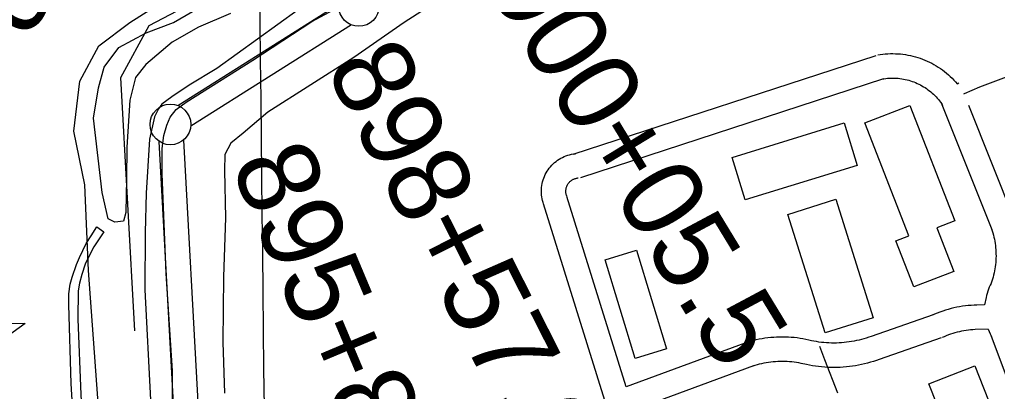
# Model space of a CAD drawing. Extents: x 3651524 to 3689615, y 505651 to 531377.
# Drawn here: x 3676545 to 3677747, y 515048 to 515504 of the extents above; entities that cross this region are included whole.
import ezdxf

# ---------------------------------------------------------------- set-up
doc = ezdxf.new("R2010")
doc.units = 0
for name, color, linetype in [('V-BLDG-OTLN', 7, 'Continuous'), ('V-CHAN-NAID', 7, 'Continuous'), ('V-FLOD-BASE', 7, 'Continuous'), ('V-GRID-MAJR', 7, 'Continuous'), ('V-LEVE-TOET', 7, 'Continuous'), ('V-RAIL-TRAK', 7, 'Continuous'), ('V-RIVR-EDGE', 7, 'Continuous'), ('V-ROAD-CNTR', 7, 'Continuous'), ('V-RRAP-FSHR', 7, 'Continuous'), ('V-SITE-VEGE', 7, 'Continuous'), ('V-SURV-IDEN', 7, 'Continuous'), ('V-SURV-LINE', 7, 'Continuous'), ('V-TRAN-LOCK', 7, 'Continuous')]:
    doc.layers.add(name, color=color, linetype=linetype)

msp = doc.modelspace()

# ---------------------------------------------------------------- linework, layer by layer
at = {"layer": 'V-BLDG-OTLN'}
for points in [[(3677639.37, 515398.837), (3677694.637, 515257.093), (3677672.535, 515248.475), (3677693.362, 515195.063), (3677644.556, 515176.031), (3677622.452, 515232.718), (3677638.301, 515238.899), (3677584.31, 515377.368)], [(3677574.606, 515325.253), (3677437.009, 515283.017), (3677421.023, 515335.097), (3677558.62, 515377.335)], [(3677548.367, 515283.772), (3677594.402, 515138.254), (3677535.367, 515119.578), (3677489.332, 515265.099)], [(3677301.819, 515088.299), (3677265.201, 515209.43), (3677303.67, 515221.063), (3677340.286, 515099.932)], [(3677719.17, 515079.183), (3677797.089, 514882.043), (3677717.763, 514850.688), (3677699.321, 514897.354), (3677722.484, 514906.508), (3677663.008, 515056.987)]]:
    msp.add_lwpolyline(points, close=True, dxfattribs=at)
at = {"layer": 'V-CHAN-NAID'}
msp.add_lwpolyline([(3676475.836, 515131.648), (3676552.328, 515131.105), (3676490.125, 515086.583)], dxfattribs=at)
at = {"layer": 'V-FLOD-BASE'}
msp.add_lwpolyline([(3676728.274, 515007.143), (3676733.468, 515018.083), (3676733.388, 515073.217), (3676725.362, 515192.638), (3676720.392, 515315.017), (3676720.41, 515346.091), (3676722.683, 515362.092), (3676726.4, 515374.56), (3676730.576, 515384.513), (3676737.75, 515393.918), (3676749.928, 515402.735), (3676831.987, 515454.492), (3676904.454, 515501.897), (3676979.818, 515542.738), (3677002.54, 515552.882), (3677030.844, 515566.943), (3677059.164, 515582.006)], dxfattribs=at)
at = {"layer": 'V-GRID-MAJR'}
msp.add_spline([(3676887.017, 511289.795), (3676820.936, 517347.309), (3676754.821, 523407.907), (3676724.48, 526189.234)], degree=3, dxfattribs=at)
at = {"layer": 'V-LEVE-TOET'}
for points in [[(3677752.594, 515903.722), (3677662.052, 515884.187), (3677573.429, 515859.609), (3677443.919, 515817.668), (3677332.033, 515780.447), (3677270.951, 515754.405), (3677216.243, 515719.734), (3677147.871, 515677.273), (3677083.492, 515633.745), (3677025.759, 515598.122), (3676980.797, 515576.821), (3676953.446, 515559.736), (3676887.562, 515516.233), (3676787.621, 515444.227), (3676753.7, 515423.745), (3676732.411, 515409.567), (3676720.228, 515400.248), (3676716.128, 515394.803), (3676710.948, 515384.866), (3676704.976, 515357.4), (3676700.864, 515291.311), (3676699.549, 515242.716), (3676699.379, 515172.552), (3676706.144, 515037.617)], [(3677749.333, 515813.238), (3677615.04, 515784.912), (3677551.103, 515767.938), (3677490.648, 515749.402), (3677422.628, 515727.986), (3677363.16, 515708.431), (3677333.948, 515699.897), (3677318.791, 515692.633), (3677267.187, 515663.926), (3677212.438, 515626.751), (3677147.113, 515586.745), (3677085.255, 515544.176), (3677017.868, 515500.697), (3676956.002, 515457.625), (3676850.632, 515390.723), (3676820.125, 515364.67), (3676804.884, 515352.395), (3676797.634, 515338.483), (3676797.306, 515318.941), (3676798.34, 515260.786), (3676796.131, 515188.649), (3676795.291, 515108.472), (3676797.249, 515045.789)]]:
    msp.add_lwpolyline(points, dxfattribs=at)
at = {"layer": 'V-RAIL-TRAK'}
msp.add_lwpolyline([(3677550.839, 515045.83), (3677534.99, 515086.714), (3677528.737, 515102.836)], dxfattribs=at)
at = {"layer": 'V-RIVR-EDGE'}
for points in [[(3676630.098, 515196.3), (3676625.555, 515301.368), (3676611.911, 515367.438), (3676619.267, 515428.653), (3676642.786, 515471.819), (3676680.678, 515500.541), (3676782.293, 515565.125), (3676891.732, 515638.094), (3676956.633, 515664.348), (3677021.564, 515703.208), (3677098.505, 515743.24), (3677144.796, 515770.14), (3677279.985, 515816.631), (3677444.617, 515874.456), (3677520.332, 515904.285), (3677626.054, 515930.438), (3677752.827, 515972.147)], [(3676646.354, 514972.338), (3676630.098, 515196.3)]]:
    msp.add_lwpolyline(points, dxfattribs=at)
at = {"layer": 'V-ROAD-CNTR'}
for points in [[(3677600.326, 515460.816), (3677603.168, 515461.286), (3677606.244, 515461.7), (3677609.334, 515462.022), (3677612.433, 515462.25), (3677615.533, 515462.385), (3677618.639, 515462.427), (3677621.749, 515462.374), (3677624.849, 515462.228), (3677627.948, 515461.989), (3677631.035, 515461.655), (3677634.112, 515461.231), (3677637.176, 515460.712), (3677640.222, 515460.102), (3677643.247, 515459.4), (3677646.249, 515458.608), (3677649.23, 515457.725), (3677652.18, 515456.752), (3677655.098, 515455.693), (3677657.985, 515454.544), (3677660.835, 515453.31), (3677663.646, 515451.991), (3677666.418, 515450.586), (3677669.145, 515449.1), (3677671.827, 515447.531), (3677674.461, 515445.882), (3677677.041, 515444.156), (3677679.57, 515442.352), (3677682.044, 515440.472), (3677684.46, 515438.518), (3677686.814, 515436.494), (3677689.108, 515434.399), (3677691.337, 515432.236), (3677693.499, 515430.008), (3677695.596, 515427.712), (3677697.621, 515425.356), (3677697.702, 515425.255), (3677699.509, 515426.772)], [(3677705.993, 515413.245), (3677706.825, 515413.644), (3677725.507, 515421.853), (3677764.843, 515436.23), (3677830.993, 515465.696)], [(3677225.832, 515339.018), (3677598.127, 515460.28)], [(3677235.123, 515310.492), (3677607.419, 515431.754)], [(3677605.22, 515431.218), (3677607.616, 515431.614), (3677609.8, 515431.908), (3677611.99, 515432.136), (3677614.185, 515432.298), (3677616.387, 515432.393), (3677618.589, 515432.423), (3677620.787, 515432.386), (3677622.989, 515432.282), (3677625.184, 515432.113), (3677627.373, 515431.877), (3677629.556, 515431.575), (3677631.726, 515431.208), (3677633.884, 515430.776), (3677636.029, 515430.278), (3677638.161, 515429.716), (3677640.27, 515429.091), (3677642.36, 515428.402), (3677644.432, 515427.649), (3677646.477, 515426.836), (3677648.499, 515425.96), (3677650.492, 515425.025), (3677652.456, 515424.03), (3677654.389, 515422.976), (3677656.289, 515421.865), (3677658.155, 515420.696), (3677659.987, 515419.47), (3677661.78, 515418.192), (3677663.532, 515416.86), (3677665.244, 515415.476), (3677666.914, 515414.04), (3677668.54, 515412.555), (3677670.121, 515411.02), (3677671.655, 515409.44), (3677673.138, 515407.816), (3677674.573, 515406.146), (3677675.957, 515404.434), (3677677.291, 515402.678), (3677678.585, 515400.865), (3677679.601, 515399.357)], [(3677678.105, 515402.187), (3677740.066, 515246.667)], [(3677711.524, 515399.363), (3677767.936, 515257.771)], [(3677189.411, 515277.892), (3677188.782, 515279.749), (3677188.143, 515282.002), (3677187.619, 515284.286), (3677187.212, 515286.588), (3677186.921, 515288.908), (3677186.746, 515291.245), (3677186.691, 515293.591), (3677186.755, 515295.928), (3677186.935, 515298.261), (3677187.234, 515300.584), (3677187.65, 515302.891), (3677188.181, 515305.169), (3677188.826, 515307.421), (3677189.588, 515309.639), (3677190.454, 515311.806), (3677191.433, 515313.937), (3677192.519, 515316.012), (3677193.705, 515318.027), (3677194.993, 515319.984), (3677196.38, 515321.873), (3677197.858, 515323.687), (3677199.425, 515325.424), (3677201.082, 515327.084), (3677202.818, 515328.654), (3677204.631, 515330.136), (3677206.518, 515331.525), (3677208.471, 515332.815), (3677210.483, 515334.004), (3677212.556, 515335.091), (3677214.685, 515336.075), (3677216.86, 515336.948), (3677219.074, 515337.709), (3677221.32, 515338.358), (3677223.602, 515338.893), (3677225.908, 515339.312), (3677228.118, 515339.599), (3677229.075, 515339.689)], [(3677217.825, 515287.516), (3677217.438, 515288.659), (3677217.213, 515289.452), (3677217.029, 515290.256), (3677216.884, 515291.072), (3677216.781, 515291.894), (3677216.72, 515292.715), (3677216.701, 515293.535), (3677216.723, 515294.364), (3677216.787, 515295.189), (3677216.892, 515296.006), (3677217.038, 515296.817), (3677217.227, 515297.623), (3677217.454, 515298.415), (3677217.72, 515299.193), (3677218.03, 515299.966), (3677218.373, 515300.713), (3677218.755, 515301.444), (3677219.175, 515302.159), (3677219.629, 515302.846), (3677220.116, 515303.511), (3677220.638, 515304.151), (3677221.193, 515304.766), (3677221.774, 515305.348), (3677222.386, 515305.902), (3677223.025, 515306.424), (3677223.69, 515306.913), (3677224.379, 515307.369), (3677225.093, 515307.79), (3677225.824, 515308.175), (3677226.571, 515308.519), (3677227.334, 515308.826), (3677228.116, 515309.095), (3677228.912, 515309.324), (3677229.714, 515309.513), (3677230.524, 515309.66), (3677231.453, 515309.781), (3677231.88, 515309.821)], [(3677290.981, 515053.357), (3677217.936, 515287.177)], [(3677439.708, 514476.673), (3677189.3, 515278.231)], [(3677739.779, 515247.452), (3677740.673, 515244.785), (3677741.437, 515242.287), (3677742.134, 515239.772), (3677742.764, 515237.236), (3677743.327, 515234.686), (3677743.822, 515232.12), (3677744.249, 515229.543), (3677744.606, 515226.958), (3677744.895, 515224.359), (3677745.115, 515221.757), (3677745.265, 515219.15), (3677745.347, 515216.537), (3677745.359, 515213.925), (3677745.302, 515211.313), (3677745.175, 515208.705), (3677744.979, 515206.1), (3677744.714, 515203.502), (3677744.38, 515200.909), (3677743.977, 515198.33), (3677743.505, 515195.761), (3677742.966, 515193.203), (3677742.359, 515190.664), (3677741.685, 515188.141), (3677740.943, 515185.635), (3677740.136, 515183.15), (3677739.25, 515180.653), (3677738.657, 515179.089)], [(3677739.215, 515180.376), (3677738.161, 515178.225), (3677737.074, 515175.774), (3677736.083, 515173.289), (3677735.186, 515170.767), (3677734.385, 515168.21), (3677733.681, 515165.625), (3677733.077, 515163.019), (3677731.325, 515153.925)], [(3677731.325, 515153.925), (3677721.96, 515153.828), (3677718.388, 515153.702), (3677714.824, 515153.485), (3677711.269, 515153.18), (3677707.72, 515152.787), (3677704.181, 515152.304), (3677700.654, 515151.733), (3677697.144, 515151.073), (3677693.652, 515150.326), (3677690.182, 515149.492), (3677686.73, 515148.571), (3677683.304, 515147.565), (3677679.903, 515146.472), (3677676.532, 515145.294), (3677673.193, 515144.035), (3677669.891, 515142.693), (3677667.061, 515141.463)], [(3677668.101, 515141.87), (3677592.05, 515115.356)], [(3677511.454, 515111.686), (3677508.087, 515112.329), (3677504.525, 515112.916), (3677500.951, 515113.416), (3677497.365, 515113.827), (3677493.771, 515114.15), (3677490.167, 515114.384), (3677486.562, 515114.529), (3677482.954, 515114.586), (3677479.341, 515114.553), (3677475.733, 515114.43), (3677472.131, 515114.218), (3677468.532, 515113.919), (3677464.944, 515113.529), (3677461.367, 515113.052), (3677457.803, 515112.486), (3677454.253, 515111.833), (3677450.717, 515111.091), (3677447.206, 515110.262), (3677443.715, 515109.349), (3677440.258, 515108.352), (3677437.478, 515107.48)], [(3677592.02, 515115.345), (3677588.927, 515114.26), (3677585.973, 515113.3), (3677582.995, 515112.407), (3677580.001, 515111.584), (3677576.989, 515110.832), (3677573.958, 515110.149), (3677570.911, 515109.536), (3677567.854, 515108.994), (3677564.784, 515108.524), (3677561.702, 515108.123), (3677558.615, 515107.795), (3677555.521, 515107.539), (3677552.418, 515107.355), (3677549.312, 515107.241), (3677546.209, 515107.2), (3677543.103, 515107.231), (3677539.996, 515107.334), (3677536.895, 515107.509), (3677533.8, 515107.755), (3677530.71, 515108.073), (3677527.63, 515108.463), (3677524.556, 515108.924), (3677521.495, 515109.456), (3677518.45, 515110.058), (3677515.418, 515110.732), (3677511.454, 515111.686)], [(3677735.602, 515124.294), (3677719.83, 515123.734), (3677717.016, 515123.563), (3677714.203, 515123.322), (3677711.4, 515123.011), (3677708.607, 515122.63), (3677705.824, 515122.179), (3677703.054, 515121.659), (3677700.296, 515121.068), (3677697.552, 515120.41), (3677694.828, 515119.683), (3677692.122, 515118.887), (3677689.439, 515118.026), (3677686.776, 515117.096), (3677684.137, 515116.099), (3677681.517, 515115.035), (3677679.017, 515113.949)], [(3677735.602, 515124.294), (3677738.144, 515118.559), (3677739.282, 515116.231), (3677739.751, 515115.334)], [(3677739.005, 515117.003), (3677833.346, 514865.802)], [(3677436.765, 515107.237), (3677290.981, 515053.358)], [(3677677.977, 515113.542), (3677601.926, 515087.028)], [(3677447.165, 515079.097), (3677299.938, 515024.685)], [(3677505.832, 515082.218), (3677502.835, 515082.789), (3677500.005, 515083.256), (3677497.163, 515083.654), (3677494.313, 515083.981), (3677491.455, 515084.238), (3677488.593, 515084.424), (3677485.724, 515084.539), (3677482.856, 515084.584), (3677479.989, 515084.557), (3677477.123, 515084.46), (3677474.257, 515084.292), (3677471.4, 515084.053), (3677468.548, 515083.743), (3677465.703, 515083.364), (3677462.869, 515082.914), (3677460.047, 515082.395), (3677457.243, 515081.807), (3677454.448, 515081.148), (3677451.671, 515080.421), (3677448.904, 515079.622), (3677446.452, 515078.854)], [(3677601.956, 515087.039), (3677598.531, 515085.836), (3677594.917, 515084.662), (3677591.277, 515083.571), (3677587.611, 515082.564), (3677583.921, 515081.642), (3677580.214, 515080.807), (3677576.489, 515080.058), (3677572.746, 515079.394), (3677568.988, 515078.818), (3677565.22, 515078.329), (3677561.439, 515077.927), (3677557.649, 515077.613), (3677553.856, 515077.387), (3677550.06, 515077.249), (3677546.257, 515077.198), (3677542.455, 515077.237), (3677538.658, 515077.362), (3677534.863, 515077.575), (3677531.072, 515077.877), (3677527.292, 515078.267), (3677523.52, 515078.743), (3677519.762, 515079.308), (3677516.017, 515079.958), (3677512.286, 515080.696), (3677505.832, 515082.218)]]:
    msp.add_lwpolyline(points, dxfattribs=at)
at = {"layer": 'V-RRAP-FSHR'}
msp.add_lwpolyline([(3676687.122, 515122.157), (3676669.671, 515433.303), (3676704.575, 515496.801), (3677047.074, 515676.716), (3677793.157, 515943.413), (3678377.803, 516155.078), (3678796.656, 516358.274), (3679022.229, 516447.237), (3679230.65, 516614.583), (3680015.882, 517005.612), (3680504.43, 517186.381), (3680687.746, 517283.253), (3681246.926, 517568.878), (3682033.887, 518068.532), (3682134.527, 518136.344)], dxfattribs=at)
at = {"layer": 'V-SITE-VEGE'}
msp.add_lwpolyline([(3676804.458, 515511.639), (3676765.349, 515494.886), (3676732.911, 515476.682), (3676700.317, 515449.112), (3676688, 515433.252), (3676680.841, 515405.254), (3676677.199, 515347.742), (3676676.55, 515308.926), (3676675.856, 515267.429), (3676672.999, 515256.767), (3676662.269, 515255.606), (3676654.305, 515259.758), (3676646.811, 515292.016), (3676636.288, 515383.238), (3676642.267, 515420.628), (3676649.385, 515445.947), (3676667.189, 515469.749), (3676700.966, 515487.929), (3676734.654, 515500.756), (3676830.652, 515556.724)], dxfattribs=at)
at = {"layer": 'V-SURV-LINE'}
for points in [[(3676739.644, 515398.855), (3676937.41, 515523.036)], [(3676953.375, 515497.637), (3676755.608, 515373.455)], [(3676734.365, 515032.95), (3676716.809, 515354.76)], [(3676746.766, 515356.373), (3676764.322, 515034.562)]]:
    msp.add_lwpolyline(points, dxfattribs=at)
for centre in [(3676962.32, 515520.966), (3676730.699, 515375.526)]:
    msp.add_circle(centre, 25, dxfattribs=at)
at = {"layer": 'V-TRAN-LOCK'}
msp.add_lwpolyline([(3676614.67, 514961.241), (3676608.919, 515057.737), (3676605.847, 515154.187), (3676606.07, 515167.573), (3676607.61, 515179.597), (3676609.763, 515188.264), (3676615.374, 515203.567), (3676618.866, 515212.211), (3676627.187, 515229.478), (3676633.368, 515238.745), (3676640.251, 515250.011), (3676648.851, 515243.843), (3676636.491, 515225.304), (3676631.65, 515216.012), (3676626.093, 515204.056), (3676621.866, 515191.408), (3676619.009, 515180.746), (3676617.514, 515171.399), (3676616.933, 515136.597), (3676620.74, 515044.15), (3676624.742, 514963.082), (3676614.67, 514961.241)], dxfattribs=at)

# ---------------------------------------------------------------- texts
at = {"layer": 'V-SURV-IDEN'}
for s, rotation, p in [('886+39.5', 64.740048, (3676559.891, 515478.507)), ('900+05.5', 301.346111, (3677117.104, 515547.853)), ('898+57.0', 296.907778, (3676920.297, 515445.308)), ('895+83.5', 292.836647, (3676803.852, 515326.473))]:
    msp.add_text(s, height=100, rotation=rotation, dxfattribs=at).set_placement(p)

doc.saveas('drawing.dxf')
